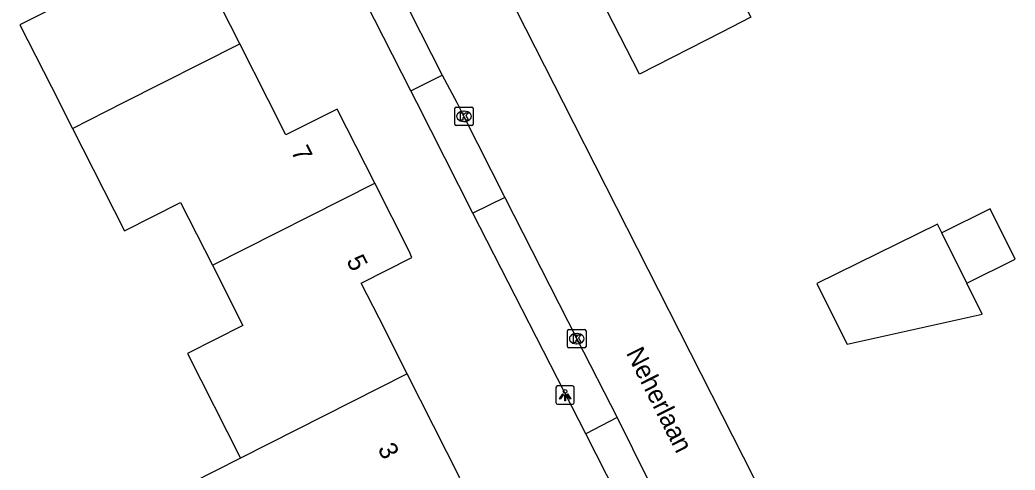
# Model space of a CAD drawing. Extents: x 162722 to 165099, y 384721 to 386283.
# Drawn here: x 163859.2 to 163913.1, y 384980.1 to 385004.5 of the extents above; entities that cross this region are included whole.
import ezdxf

# ---------------------------------------------------------------- set-up
doc = ezdxf.new("R2010")
doc.units = 0
for name, color, linetype in [('IMGEO_Kolk', 7, 'Continuous'), ('IMGEO_Lichtpunt', 7, 'Continuous'), ('IMGEO_Openbare_ruimte_label', 7, 'Continuous'), ('IMGEO_Pand', 7, 'Continuous'), ('IMGEO_Pand_nummerreeks', 7, 'Continuous'), ('IMGEO_Rijbaan_lokaal_open', 7, 'Continuous'), ('IMGEO_Voetpad_open', 7, 'Continuous')]:
    doc.layers.add(name, color=color, linetype=linetype)

msp = doc.modelspace()

# ---------------------------------------------------------------- linework, layer by layer
at = {"layer": 'IMGEO_Kolk'}
for p, q in [((163882.848, 384999.756), (163883.7, 384999.756)), ((163882.773, 384998.83), (163882.773, 384999.682)), ((163883.261, 384999.536), (163883.286, 384999.536)), ((163883.774, 384999.682), (163883.774, 384998.83)), ((163883.7, 384998.756), (163882.848, 384998.756)), ((163883.284, 384998.976), (163883.259, 384998.976)), ((163888.882, 384986.777), (163888.882, 384987.629)), ((163888.957, 384987.703), (163889.809, 384987.703)), ((163889.37, 384987.483), (163889.395, 384987.483)), ((163889.883, 384987.629), (163889.883, 384986.777)), ((163889.393, 384986.923), (163889.368, 384986.923)), ((163889.809, 384986.703), (163888.957, 384986.703))]:
    msp.add_line(p, q, dxfattribs=at)
for points in [[(163882.848, 384999.756), (163883.7, 384999.756)], [(163882.773, 384998.83), (163882.773, 384999.682)], [(163883.094, 384999.456), (163883.217, 384999.456), (163883.217, 384999.305), (163883.347, 384999.456), (163883.511, 384999.456), (163883.365, 384999.305), (163883.518, 384999.056), (163883.366, 384999.056), (163883.281, 384999.22), (163883.217, 384999.153), (163883.217, 384999.056), (163883.094, 384999.056), (163883.094, 384999.456)], [(163883.774, 384999.682), (163883.774, 384998.83)], [(163883.7, 384998.756), (163882.848, 384998.756)], [(163888.882, 384986.777), (163888.882, 384987.629)], [(163888.957, 384987.703), (163889.809, 384987.703)], [(163889.203, 384987.403), (163889.326, 384987.403), (163889.326, 384987.252), (163889.456, 384987.403), (163889.62, 384987.403), (163889.474, 384987.252), (163889.627, 384987.003), (163889.475, 384987.003), (163889.39, 384987.167), (163889.326, 384987.1), (163889.326, 384987.003), (163889.203, 384987.003), (163889.203, 384987.403)], [(163889.883, 384987.629), (163889.883, 384986.777)], [(163889.809, 384986.703), (163888.957, 384986.703)]]:
    msp.add_lwpolyline(points, dxfattribs=at)
for centre, start, end in [((163882.85, 384999.68), 91.552, 178.448), ((163882.85, 384999.68), 91.552, 178.448), ((163883.698, 384999.68), 1.552, 88.448), ((163883.698, 384999.68), 1.552, 88.448), ((163882.85, 384998.832), 181.552, 268.448), ((163882.85, 384998.832), 181.552, 268.448), ((163883.698, 384998.832), 271.552, 358.448), ((163883.698, 384998.832), 271.552, 358.448), ((163888.959, 384987.627), 91.552, 178.448), ((163888.959, 384987.627), 91.552, 178.448), ((163889.807, 384987.627), 1.552, 88.448), ((163889.807, 384987.627), 1.552, 88.448), ((163888.959, 384986.779), 181.552, 268.448), ((163888.959, 384986.779), 181.552, 268.448), ((163889.807, 384986.779), 271.552, 358.448), ((163889.807, 384986.779), 271.552, 358.448)]:
    msp.add_arc(centre, 0.0765, start, end, dxfattribs=at)
for centre, major_axis, ratio, start_param, end_param in [((163883.26, 384999.256), (-0.387, 0.002), 0.722429, 4.712389, 7.853982), ((163883.285, 384999.256), (-0.39, 0.002), 0.717154, 1.570796, 4.712389), ((163889.369, 384987.203), (-0.387, 0.002), 0.722429, 4.712389, 7.853982), ((163889.394, 384987.203), (-0.39, 0.002), 0.717154, 1.570796, 4.712389)]:
    msp.add_ellipse(centre, major_axis=major_axis, ratio=ratio, start_param=start_param, end_param=end_param, dxfattribs=at)
at = {"layer": 'IMGEO_Lichtpunt'}
for p, q in [((163888.252, 384984.547), (163888.252, 384983.74)), ((163888.252, 384984.547), (163888.252, 384983.74)), ((163889.154, 384984.642), (163888.346, 384984.642)), ((163889.154, 384984.642), (163888.346, 384984.642)), ((163889.248, 384983.74), (163889.248, 384984.547)), ((163889.248, 384983.74), (163889.248, 384984.547)), ((163888.346, 384983.646), (163889.154, 384983.646)), ((163888.346, 384983.646), (163889.154, 384983.646))]:
    msp.add_line(p, q, dxfattribs=at)
for points in [[(163888.626, 384984.211), (163888.665, 384984.183), (163888.477, 384983.921), (163888.439, 384983.948), (163888.626, 384984.211)], [(163888.728, 384984.163), (163888.775, 384984.163), (163888.775, 384983.841), (163888.728, 384983.841), (163888.728, 384984.163)], [(163888.838, 384984.183), (163888.876, 384984.21), (163889.063, 384983.948), (163889.024, 384983.92), (163888.838, 384984.183)]]:
    msp.add_lwpolyline(points, dxfattribs=at)
msp.add_circle((163888.751, 384984.345), 0.0994, dxfattribs=at)
for centre, start, end in [((163888.346, 384984.547), 90, 180), ((163888.346, 384984.547), 90, 180), ((163889.154, 384984.547), 0, 90), ((163889.154, 384984.547), 0, 90), ((163888.346, 384983.74), 180, 270), ((163888.346, 384983.74), 180, 270), ((163889.154, 384983.74), 270, 0), ((163889.154, 384983.74), 270, 360)]:
    msp.add_arc(centre, 0.0946, start, end, dxfattribs=at)
at = {"layer": 'IMGEO_Pand'}
for points in [[(163900.288, 385010.766), (163896.634, 385008.896), (163898.816, 385004.632), (163897.235, 385003.823), (163892.784, 385001.545), (163888.179, 385010.541), (163891.692, 385012.339), (163889.426, 385016.765), (163895.599, 385019.925)], [(163871.129, 385003.192), (163869.589, 385006.232), (163868.752, 385007.884), (163868.643, 385008.099), (163868.459, 385008.462), (163871.181, 385009.841), (163871.144, 385009.913), (163871.006, 385010.185), (163869.283, 385013.588), (163860.653, 385009.217), (163862.372, 385005.823), (163859.22, 385004.226), (163861.361, 385000), (163861.48, 384999.766), (163862.068, 384998.604)], [(163862.068, 384998.604), (163864.825, 385000), (163871.129, 385003.192)], [(163878.437, 384995.633), (163876.925, 384998.619), (163876.402, 384999.65), (163873.633, 384998.248), (163872.667, 385000.155), (163871.129, 385003.192)], [(163862.068, 384998.604), (163864.88, 384993.051), (163867.921, 384994.591), (163869.648, 384991.183)], [(163869.648, 384991.183), (163878.437, 384995.633)], [(163880.205, 384985.292), (163878.674, 384988.314), (163877.708, 384990.22), (163880.444, 384991.605), (163880.304, 384991.946), (163878.437, 384995.633)], [(163910.505, 384990.221), (163913.125, 384991.512), (163911.782, 384994.239), (163909.148, 384992.941)], [(163909.148, 384992.941), (163908.918, 384993.403), (163902.388, 384990.186), (163902.431, 384990.1), (163904.023, 384986.91), (163911.349, 384988.529), (163910.505, 384990.221)], [(163910.505, 384990.221), (163909.148, 384992.941)], [(163869.648, 384991.183), (163871.304, 384987.914), (163868.3, 384986.392), (163871.174, 384980.719)], [(163871.174, 384980.719), (163868.465, 384979.347), (163870.094, 384976.13), (163873.032, 384970.329), (163874.03, 384970.835), (163878.49, 384973.093), (163876.773, 384976.482), (163880.184, 384978.209), (163883.056, 384979.664), (163880.205, 384985.292)], [(163880.205, 384985.292), (163871.174, 384980.719)]]:
    msp.add_lwpolyline(points, dxfattribs=at)
at = {"layer": 'IMGEO_Rijbaan_lokaal_open'}
for points in [[(163882.032, 385013.018), (163888.642, 385000), (163909.281, 384959.35)], [(163877.442, 385010.694), (163882.092, 385001.49)], [(163882.092, 385001.49), (163882.88, 385000), (163883.274, 384999.256), (163885.492, 384994.862)], [(163885.492, 384994.862), (163889.383, 384987.203), (163891.565, 384982.927)], [(163891.565, 384982.927), (163893.232, 384979.573)]]:
    msp.add_lwpolyline(points, dxfattribs=at)
at = {"layer": 'IMGEO_Voetpad_open'}
for points in [[(163880.397, 385000.638), (163874.468, 385012.289)], [(163880.397, 385000.638), (163882.092, 385001.49)], [(163883.755, 384994.016), (163880.721, 385000), (163880.397, 385000.638)], [(163885.492, 384994.862), (163883.755, 384994.016)], [(163889.865, 384982.049), (163883.755, 384994.016)], [(163891.565, 384982.927), (163889.865, 384982.049)], [(163891.551, 384978.734), (163889.865, 384982.049)]]:
    msp.add_lwpolyline(points, dxfattribs=at)

# ---------------------------------------------------------------- texts
at = {"layer": 'IMGEO_Openbare_ruimte_label'}
msp.add_text('Neherlaan', height=1, rotation=296.7444, dxfattribs=at).set_placement((163892.034, 384986.431))
at = {"layer": 'IMGEO_Pand_nummerreeks'}
for s, rotation, p in [('7', 296.8601, (163873.885, 384997.358)), ('5', 296.8601, (163876.884, 384991.436)), ('3', 296.8658, (163878.58, 384981.24))]:
    msp.add_text(s, height=1, rotation=rotation, dxfattribs=at).set_placement(p)

doc.saveas('drawing.dxf')
